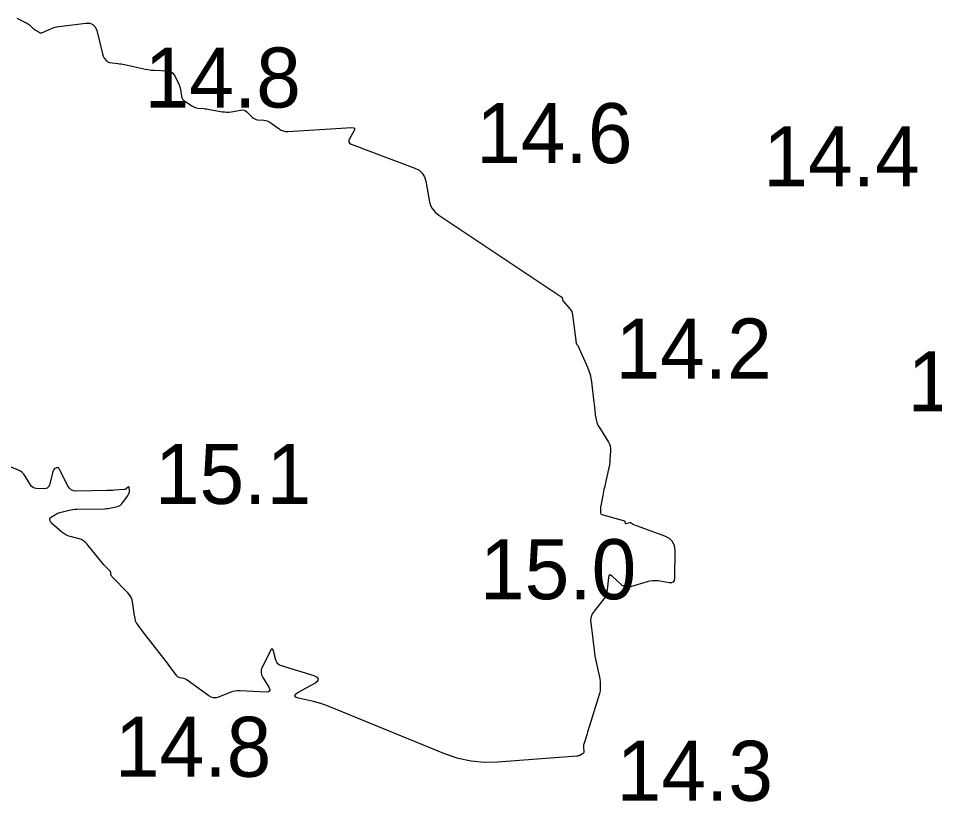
# Model space of a CAD drawing. Extents: x 1023796 to 1112670, y 656573 to 837340.
# Drawn here: x 1101303.2 to 1101379.4, y 688060.2 to 688125.4 of the extents above; entities that cross this region are included whole.
import ezdxf

# ---------------------------------------------------------------- set-up
doc = ezdxf.new("R2010")
doc.units = 0
doc.layers.add('V-CHAN-CONT-15FT', color=7, linetype='Continuous')
doc.layers.add('V-TOPO-SOUN', color=7, linetype='Continuous')

msp = doc.modelspace()

# ---------------------------------------------------------------- linework, layer by layer
at = {"layer": 'V-CHAN-CONT-15FT'}
msp.add_lwpolyline([(1101303.032, 688125.401), (1101303.772, 688125.066), (1101303.858, 688125.023), (1101303.939, 688124.973), (1101304.016, 688124.917), (1101304.09, 688124.855), (1101304.404, 688124.567), (1101304.461, 688124.517), (1101304.521, 688124.471), (1101304.583, 688124.428), (1101304.647, 688124.388), (1101304.909, 688124.235), (1101304.975, 688124.206), (1101305.042, 688124.193), (1101305.11, 688124.198), (1101305.179, 688124.22), (1101305.927, 688124.545), (1101306.077, 688124.604), (1101306.229, 688124.652), (1101306.385, 688124.689), (1101306.543, 688124.715), (1101308.779, 688125.006), (1101309.116, 688125.003), (1101309.381, 688124.896), (1101309.576, 688124.687), (1101309.7, 688124.374), (1101310.197, 688122.328), (1101310.218, 688122.259), (1101310.246, 688122.194), (1101310.282, 688122.132), (1101310.325, 688122.075), (1101310.512, 688121.852), (1101310.562, 688121.802), (1101310.619, 688121.764), (1101310.682, 688121.737), (1101310.751, 688121.723), (1101311.456, 688121.641), (1101311.597, 688121.622), (1101311.738, 688121.6), (1101311.878, 688121.575), (1101312.018, 688121.545), (1101313.491, 688121.214), (1101313.735, 688121.165), (1101313.98, 688121.126), (1101314.227, 688121.097), (1101314.475, 688121.078), (1101315.618, 688121.017), (1101315.782, 688120.989), (1101315.922, 688120.925), (1101316.038, 688120.824), (1101316.131, 688120.686), (1101316.488, 688119.996), (1101316.546, 688119.87), (1101316.594, 688119.741), (1101316.631, 688119.608), (1101316.656, 688119.471), (1101316.737, 688118.918), (1101316.77, 688118.788), (1101316.827, 688118.673), (1101316.908, 688118.575), (1101317.015, 688118.493), (1101317.669, 688118.084), (1101317.775, 688118.025), (1101317.885, 688117.98), (1101318, 688117.948), (1101318.119, 688117.929), (1101318.605, 688117.878), (1101318.726, 688117.865), (1101318.847, 688117.849), (1101318.968, 688117.831), (1101319.088, 688117.811), (1101320.153, 688117.624), (1101320.336, 688117.6), (1101320.519, 688117.591), (1101320.702, 688117.599), (1101320.885, 688117.622), (1101321.691, 688117.761), (1101321.831, 688117.769), (1101321.962, 688117.746), (1101322.082, 688117.69), (1101322.192, 688117.602), (1101322.634, 688117.163), (1101322.733, 688117.08), (1101322.841, 688117.018), (1101322.959, 688116.977), (1101323.086, 688116.957), (1101323.615, 688116.918), (1101323.745, 688116.899), (1101323.868, 688116.864), (1101323.985, 688116.812), (1101324.096, 688116.744), (1101324.867, 688116.192), (1101325.036, 688116.09), (1101325.214, 688116.021), (1101325.402, 688115.985), (1101325.599, 688115.981), (1101330.914, 688116.303), (1101331.064, 688116.293), (1101331.144, 688116.24), (1101331.155, 688116.144), (1101331.096, 688116.006), (1101330.724, 688115.369), (1101330.664, 688115.222), (1101330.671, 688115.098), (1101330.744, 688114.997), (1101330.883, 688114.921), (1101336.184, 688112.922), (1101336.523, 688112.748), (1101336.784, 688112.511), (1101336.969, 688112.209), (1101337.076, 688111.844), (1101337.352, 688110.256), (1101337.455, 688109.881), (1101337.623, 688109.549), (1101337.859, 688109.26), (1101338.161, 688109.015), (1101348.408, 688102.187), (1101348.425, 688102.172), (1101348.438, 688102.155), (1101348.446, 688102.135), (1101348.449, 688102.113), (1101348.453, 688101.976), (1101348.453, 688101.939), (1101348.454, 688101.934), (1101348.455, 688101.929), (1101348.458, 688101.925), (1101348.461, 688101.92), (1101348.507, 688101.869), (1101348.525, 688101.849), (1101348.543, 688101.829), (1101349.086, 688101.203), (1101349.17, 688101.091), (1101349.235, 688100.971), (1101349.281, 688100.842), (1101349.308, 688100.705), (1101349.61, 688098.338), (1101349.613, 688098.319), (1101349.62, 688098.301), (1101349.63, 688098.284), (1101349.642, 688098.269), (1101349.697, 688098.211), (1101349.71, 688098.196), (1101349.722, 688098.18), (1101349.732, 688098.164), (1101349.741, 688098.146), (1101350.542, 688096.353), (1101350.662, 688096.053), (1101350.759, 688095.747), (1101350.833, 688095.434), (1101350.883, 688095.114), (1101351.084, 688093.405), (1101351.097, 688093.291), (1101351.11, 688093.178), (1101351.122, 688093.064), (1101351.133, 688092.951), (1101351.182, 688092.453), (1101351.193, 688092.361), (1101351.207, 688092.27), (1101351.225, 688092.179), (1101351.245, 688092.089), (1101351.335, 688091.73), (1101351.361, 688091.642), (1101351.393, 688091.556), (1101351.433, 688091.474), (1101351.479, 688091.394), (1101352.296, 688090.095), (1101352.383, 688089.929), (1101352.442, 688089.755), (1101352.471, 688089.574), (1101352.471, 688089.387), (1101352.412, 688088.621), (1101352.393, 688088.43), (1101352.368, 688088.24), (1101352.336, 688088.051), (1101352.297, 688087.863), (1101351.947, 688086.333), (1101351.91, 688086.168), (1101351.875, 688086.003), (1101351.841, 688085.837), (1101351.808, 688085.672), (1101351.642, 688084.812), (1101351.631, 688084.744), (1101351.622, 688084.675), (1101351.617, 688084.607), (1101351.615, 688084.537), (1101351.614, 688084.261), (1101351.622, 688084.198), (1101351.647, 688084.147), (1101351.689, 688084.109), (1101351.747, 688084.084), (1101353.612, 688083.539), (1101353.634, 688083.529), (1101353.65, 688083.515), (1101353.66, 688083.496), (1101353.664, 688083.473), (1101353.669, 688083.37), (1101353.673, 688083.348), (1101353.683, 688083.334), (1101353.7, 688083.328), (1101353.722, 688083.329), (1101354.074, 688083.404), (1101354.102, 688083.407), (1101354.127, 688083.404), (1101354.152, 688083.395), (1101354.175, 688083.38), (1101354.264, 688083.31), (1101354.287, 688083.294), (1101354.311, 688083.279), (1101354.336, 688083.267), (1101354.363, 688083.256), (1101356.955, 688082.312), (1101357.333, 688082.117), (1101357.603, 688081.845), (1101357.763, 688081.498), (1101357.813, 688081.075), (1101357.792, 688078.771), (1101357.761, 688078.573), (1101357.674, 688078.443), (1101357.531, 688078.38), (1101357.331, 688078.385), (1101356.418, 688078.539), (1101356.19, 688078.564), (1101355.965, 688078.563), (1101355.741, 688078.535), (1101355.518, 688078.48), (1101354.205, 688078.077), (1101354.129, 688078.058), (1101354.052, 688078.05), (1101353.974, 688078.051), (1101353.896, 688078.061), (1101353.583, 688078.124), (1101353.507, 688078.145), (1101353.436, 688078.176), (1101353.37, 688078.216), (1101353.31, 688078.266), (1101352.595, 688078.939), (1101352.471, 688079.03), (1101352.378, 688079.04), (1101352.314, 688078.971), (1101352.279, 688078.821), (1101352.175, 688077.793), (1101352.135, 688077.565), (1101352.066, 688077.35), (1101351.965, 688077.146), (1101351.833, 688076.956), (1101351.092, 688076.025), (1101350.946, 688075.801), (1101350.85, 688075.562), (1101350.806, 688075.309), (1101350.814, 688075.041), (1101351.087, 688072.769), (1101351.121, 688072.52), (1101351.161, 688072.271), (1101351.207, 688072.024), (1101351.259, 688071.778), (1101351.544, 688070.528), (1101351.567, 688070.416), (1101351.584, 688070.303), (1101351.595, 688070.189), (1101351.601, 688070.075), (1101351.612, 688069.616), (1101351.61, 688069.502), (1101351.599, 688069.389), (1101351.579, 688069.277), (1101351.55, 688069.167), (1101350.711, 688066.48), (1101350.659, 688066.313), (1101350.607, 688066.147), (1101350.556, 688065.98), (1101350.504, 688065.813), (1101350.243, 688064.962), (1101350.224, 688064.887), (1101350.212, 688064.811), (1101350.208, 688064.735), (1101350.211, 688064.658), (1101350.24, 688064.325), (1101350.238, 688064.263), (1101350.219, 688064.21), (1101350.184, 688064.167), (1101350.133, 688064.132), (1101349.895, 688064.012), (1101349.835, 688063.985), (1101349.773, 688063.965), (1101349.709, 688063.95), (1101349.643, 688063.942), (1101343.051, 688063.449), (1101341.94, 688063.429), (1101340.849, 688063.535), (1101339.778, 688063.769), (1101338.727, 688064.129), (1101328.947, 688068.111), (1101328.65, 688068.225), (1101328.35, 688068.328), (1101328.045, 688068.419), (1101327.737, 688068.497), (1101326.498, 688068.79), (1101326.262, 688068.873), (1101326.172, 688068.977), (1101326.23, 688069.101), (1101326.434, 688069.247), (1101327.849, 688070.038), (1101328.091, 688070.213), (1101328.161, 688070.369), (1101328.06, 688070.508), (1101327.786, 688070.628), (1101325.077, 688071.467), (1101324.91, 688071.54), (1101324.777, 688071.645), (1101324.678, 688071.783), (1101324.611, 688071.952), (1101324.414, 688072.696), (1101324.361, 688072.837), (1101324.298, 688072.888), (1101324.226, 688072.85), (1101324.145, 688072.722), (1101323.469, 688071.352), (1101323.391, 688071.137), (1101323.372, 688070.924), (1101323.411, 688070.714), (1101323.509, 688070.506), (1101324.02, 688069.683), (1101324.102, 688069.504), (1101324.091, 688069.379), (1101323.987, 688069.308), (1101323.792, 688069.291), (1101321.642, 688069.38), (1101321.406, 688069.378), (1101321.174, 688069.351), (1101320.947, 688069.299), (1101320.723, 688069.223), (1101319.838, 688068.869), (1101319.621, 688068.809), (1101319.41, 688068.807), (1101319.207, 688068.861), (1101319.011, 688068.973), (1101317.233, 688070.272), (1101317.166, 688070.317), (1101317.095, 688070.354), (1101317.02, 688070.383), (1101316.942, 688070.405), (1101316.624, 688070.476), (1101316.549, 688070.5), (1101316.481, 688070.536), (1101316.421, 688070.584), (1101316.368, 688070.643), (1101315.648, 688071.613), (1101315.512, 688071.796), (1101315.374, 688071.978), (1101315.235, 688072.16), (1101315.095, 688072.34), (1101313.514, 688074.366), (1101313.455, 688074.441), (1101313.397, 688074.517), (1101313.339, 688074.593), (1101313.281, 688074.67), (1101312.998, 688075.046), (1101312.97, 688075.089), (1101312.947, 688075.134), (1101312.93, 688075.181), (1101312.918, 688075.231), (1101312.883, 688075.436), (1101312.875, 688075.487), (1101312.866, 688075.538), (1101312.858, 688075.589), (1101312.85, 688075.64), (1101312.665, 688076.818), (1101312.616, 688077.024), (1101312.539, 688077.215), (1101312.431, 688077.391), (1101312.295, 688077.552), (1101310.944, 688078.924), (1101310.917, 688078.956), (1101310.896, 688078.992), (1101310.881, 688079.031), (1101310.873, 688079.072), (1101310.854, 688079.246), (1101310.846, 688079.288), (1101310.831, 688079.326), (1101310.809, 688079.361), (1101310.781, 688079.393), (1101310.497, 688079.66), (1101310.44, 688079.715), (1101310.385, 688079.772), (1101310.333, 688079.831), (1101310.282, 688079.892), (1101308.875, 688081.636), (1101308.742, 688081.777), (1101308.592, 688081.892), (1101308.426, 688081.982), (1101308.243, 688082.045), (1101307.478, 688082.247), (1101307.292, 688082.308), (1101307.116, 688082.388), (1101306.951, 688082.487), (1101306.795, 688082.606), (1101305.964, 688083.318), (1101305.928, 688083.353), (1101305.898, 688083.391), (1101305.873, 688083.433), (1101305.854, 688083.479), (1101305.787, 688083.67), (1101305.777, 688083.715), (1101305.783, 688083.755), (1101305.803, 688083.789), (1101305.839, 688083.819), (1101306.265, 688084.085), (1101306.352, 688084.135), (1101306.442, 688084.178), (1101306.535, 688084.214), (1101306.63, 688084.243), (1101307.385, 688084.441), (1101307.544, 688084.478), (1101307.705, 688084.504), (1101307.866, 688084.521), (1101308.029, 688084.529), (1101310.364, 688084.562), (1101310.499, 688084.568), (1101310.634, 688084.581), (1101310.768, 688084.601), (1101310.901, 688084.629), (1101311.434, 688084.756), (1101311.558, 688084.797), (1101311.669, 688084.858), (1101311.766, 688084.939), (1101311.85, 688085.04), (1101312.268, 688085.642), (1101312.289, 688085.674), (1101312.308, 688085.706), (1101312.325, 688085.74), (1101312.341, 688085.774), (1101312.4, 688085.914), (1101312.413, 688085.949), (1101312.42, 688085.985), (1101312.423, 688086.022), (1101312.421, 688086.06), (1101312.387, 688086.332), (1101312.377, 688086.372), (1101312.36, 688086.39), (1101312.334, 688086.387), (1101312.301, 688086.364), (1101312.153, 688086.226), (1101312.114, 688086.195), (1101312.072, 688086.172), (1101312.027, 688086.157), (1101311.978, 688086.15), (1101311.184, 688086.095), (1101311.035, 688086.086), (1101310.886, 688086.079), (1101310.737, 688086.073), (1101310.587, 688086.07), (1101307.967, 688086.033), (1101307.75, 688086.056), (1101307.565, 688086.132), (1101307.413, 688086.261), (1101307.293, 688086.444), (1101306.708, 688087.62), (1101306.689, 688087.658), (1101306.668, 688087.695), (1101306.647, 688087.732), (1101306.626, 688087.769), (1101306.513, 688087.954), (1101306.501, 688087.968), (1101306.488, 688087.977), (1101306.472, 688087.981), (1101306.454, 688087.979), (1101306.378, 688087.963), (1101306.359, 688087.958), (1101306.339, 688087.954), (1101306.32, 688087.949), (1101306.301, 688087.944), (1101306.209, 688087.921), (1101306.188, 688087.913), (1101306.171, 688087.902), (1101306.157, 688087.887), (1101306.145, 688087.869), (1101306.082, 688087.741), (1101306.069, 688087.712), (1101306.057, 688087.683), (1101306.047, 688087.654), (1101306.038, 688087.624), (1101305.75, 688086.534), (1101305.693, 688086.396), (1101305.605, 688086.298), (1101305.486, 688086.242), (1101305.337, 688086.227), (1101304.678, 688086.25), (1101304.524, 688086.272), (1101304.389, 688086.329), (1101304.275, 688086.419), (1101304.18, 688086.543), (1101303.74, 688087.277), (1101303.628, 688087.435), (1101303.496, 688087.569), (1101303.344, 688087.679), (1101303.171, 688087.766), (1101299.968, 688089.081)], dxfattribs=at)

# ---------------------------------------------------------------- texts
at = {"layer": 'V-TOPO-SOUN'}
for s, p in [('14.8 ', (1101313.672, 688117.97)), ('14.6 ', (1101341.274, 688113.34)), ('14.4 ', (1101365.182, 688111.41)), ('14.2 ', (1101352.872, 688095.4)), ('13.9 ', (1101377.192, 688092.67)), ('15.1 ', (1101314.527, 688084.96)), ('15.0 ', (1101341.593, 688077.02)), ('14.8 ', (1101311.212, 688062.23)), ('14.3 ', (1101352.972, 688060.23))]:
    msp.add_text(s, height=5, dxfattribs=at).set_placement(p)

doc.saveas('drawing.dxf')
